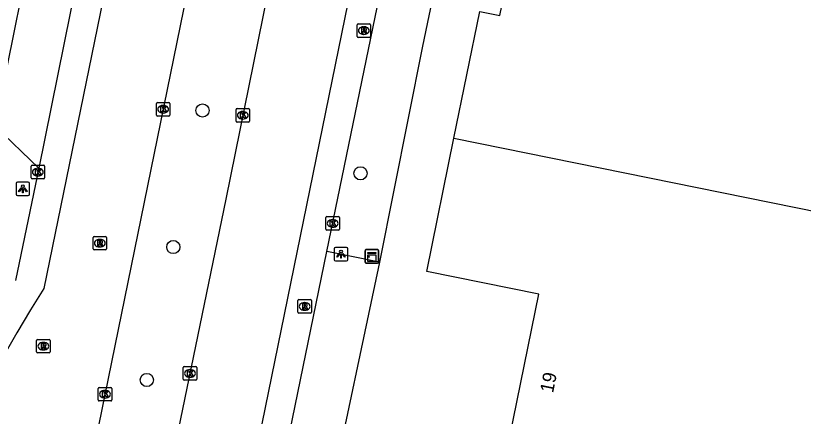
# Model space of a CAD drawing. Extents: x 157692 to 159670, y 381454 to 383289.
# Drawn here: x 158526.5 to 158584.8, y 382186.1 to 382215.7 of the extents above; entities that cross this region are included whole.
import ezdxf

# ---------------------------------------------------------------- set-up
doc = ezdxf.new("R2010")
doc.units = 0
for name, color, linetype in [('IMGEO_Boom', 7, 'Continuous'), ('IMGEO_Kast', 7, 'Continuous'), ('IMGEO_Kolk', 7, 'Continuous'), ('IMGEO_Lichtpunt', 7, 'Continuous'), ('IMGEO_Pand', 7, 'Continuous'), ('IMGEO_Pand_nummerreeks', 7, 'Continuous'), ('IMGEO_Rijbaan_lokaal_gesloten', 7, 'Continuous'), ('IMGEO_Rijbaan_lokaal_open', 7, 'Continuous'), ('IMGEO_Rioolput', 7, 'Continuous'), ('IMGEO_Voetpad_open', 7, 'Continuous')]:
    doc.layers.add(name, color=color, linetype=linetype)

msp = doc.modelspace()

# ---------------------------------------------------------------- linework, layer by layer
at = {"layer": 'IMGEO_Boom'}
for centre in [(158540.349, 382208.695), (158552.041, 382204.045), (158538.189, 382198.589), (158536.234, 382188.746)]:
    msp.add_circle(centre, 0.489, dxfattribs=at)
at = {"layer": 'IMGEO_Kast'}
for p, q in [((158552.387, 382197.476), (158552.387, 382198.317)), ((158552.387, 382198.317), (158552.387, 382197.476)), ((158552.462, 382198.401), (158553.303, 382198.401)), ((158553.303, 382198.401), (158552.462, 382198.401)), ((158553.387, 382198.326), (158553.387, 382197.485)), ((158553.387, 382197.485), (158553.387, 382198.326)), ((158553.312, 382197.401), (158552.471, 382197.401)), ((158552.471, 382197.401), (158553.312, 382197.401))]:
    msp.add_line(p, q, dxfattribs=at)
for points in [[(158552.582, 382198.191), (158553.182, 382198.191), (158553.182, 382198.106), (158552.582, 382198.106), (158552.582, 382198.191)], [(158552.582, 382198.016), (158553.182, 382198.016), (158553.182, 382197.527), (158552.582, 382197.527), (158552.582, 382198.016)]]:
    msp.add_lwpolyline(points, dxfattribs=at)
msp.add_circle((158552.666, 382197.865), 0.0377, dxfattribs=at)
for centre, start, end in [((158552.465, 382198.323), 92.4484, 184.28452), ((158552.465, 382198.323), 92.4484, 184.28452), ((158553.309, 382198.323), 2.4484, 94.28452), ((158553.309, 382198.323), 2.4484, 94.28452), ((158552.465, 382197.479), 182.4484, 274.28452), ((158552.465, 382197.479), 182.4484, 274.28452), ((158553.309, 382197.479), 272.4484, 4.28452), ((158553.309, 382197.479), 272.4484, 4.28452)]:
    msp.add_arc(centre, 0.0779, start, end, dxfattribs=at)
at = {"layer": 'IMGEO_Kolk'}
for p, q in [((158537.014, 382209.282), (158537.866, 382209.282)), ((158536.939, 382208.356), (158536.939, 382209.208)), ((158537.427, 382209.062), (158537.452, 382209.062)), ((158537.94, 382209.208), (158537.94, 382208.356)), ((158542.83, 382207.91), (158542.83, 382208.762)), ((158542.905, 382208.836), (158543.757, 382208.836)), ((158543.831, 382208.762), (158543.831, 382207.91)), ((158537.866, 382208.282), (158537.014, 382208.282)), ((158537.45, 382208.502), (158537.425, 382208.502)), ((158543.341, 382208.056), (158543.316, 382208.056)), ((158543.318, 382208.616), (158543.343, 382208.616)), ((158543.757, 382207.836), (158542.905, 382207.836)), ((158527.663, 382203.709), (158527.663, 382204.561)), ((158527.738, 382204.635), (158528.59, 382204.635)), ((158528.664, 382204.561), (158528.664, 382203.709)), ((158528.151, 382204.415), (158528.176, 382204.415)), ((158528.59, 382203.635), (158527.738, 382203.635)), ((158528.174, 382203.855), (158528.149, 382203.855)), ((158549.485, 382199.911), (158549.485, 382200.763)), ((158549.56, 382200.837), (158550.412, 382200.837)), ((158549.973, 382200.617), (158549.998, 382200.617)), ((158550.486, 382200.763), (158550.486, 382199.911)), ((158549.996, 382200.057), (158549.971, 382200.057)), ((158550.412, 382199.837), (158549.56, 382199.837)), ((158538.922, 382188.807), (158538.922, 382189.659)), ((158538.997, 382189.733), (158539.849, 382189.733)), ((158539.41, 382189.513), (158539.435, 382189.513)), ((158539.923, 382189.659), (158539.923, 382188.807)), ((158539.433, 382188.953), (158539.408, 382188.953)), ((158539.849, 382188.733), (158538.997, 382188.733)), ((158532.63, 382187.266), (158532.63, 382188.118)), ((158532.705, 382188.192), (158533.557, 382188.192)), ((158533.118, 382187.972), (158533.143, 382187.972)), ((158533.631, 382188.118), (158533.631, 382187.266)), ((158533.557, 382187.192), (158532.705, 382187.192)), ((158533.141, 382187.412), (158533.116, 382187.412))]:
    msp.add_line(p, q, dxfattribs=at)
for points in [[(158537.014, 382209.282), (158537.866, 382209.282)], [(158536.939, 382208.356), (158536.939, 382209.208)], [(158537.26, 382208.982), (158537.383, 382208.982), (158537.383, 382208.831), (158537.513, 382208.982), (158537.677, 382208.982), (158537.531, 382208.831), (158537.684, 382208.582), (158537.532, 382208.582), (158537.447, 382208.746), (158537.383, 382208.679), (158537.383, 382208.582), (158537.26, 382208.582), (158537.26, 382208.982)], [(158537.94, 382209.208), (158537.94, 382208.356)], [(158542.83, 382207.91), (158542.83, 382208.762)], [(158542.905, 382208.836), (158543.757, 382208.836)], [(158543.831, 382208.762), (158543.831, 382207.91)], [(158537.866, 382208.282), (158537.014, 382208.282)], [(158543.151, 382208.536), (158543.274, 382208.536), (158543.274, 382208.385), (158543.404, 382208.536), (158543.568, 382208.536), (158543.422, 382208.385), (158543.575, 382208.136), (158543.423, 382208.136), (158543.338, 382208.3), (158543.274, 382208.233), (158543.274, 382208.136), (158543.151, 382208.136), (158543.151, 382208.536)], [(158543.757, 382207.836), (158542.905, 382207.836)], [(158527.663, 382203.709), (158527.663, 382204.561)], [(158527.738, 382204.635), (158528.59, 382204.635)], [(158528.664, 382204.561), (158528.664, 382203.709)], [(158527.984, 382204.335), (158528.107, 382204.335), (158528.107, 382204.184), (158528.237, 382204.335), (158528.401, 382204.335), (158528.255, 382204.184), (158528.408, 382203.935), (158528.256, 382203.935), (158528.171, 382204.099), (158528.107, 382204.032), (158528.107, 382203.935), (158527.984, 382203.935), (158527.984, 382204.335)], [(158528.59, 382203.635), (158527.738, 382203.635)], [(158549.485, 382199.911), (158549.485, 382200.763)], [(158549.56, 382200.837), (158550.412, 382200.837)], [(158549.806, 382200.537), (158549.929, 382200.537), (158549.929, 382200.386), (158550.059, 382200.537), (158550.223, 382200.537), (158550.077, 382200.386), (158550.23, 382200.137), (158550.078, 382200.137), (158549.993, 382200.301), (158549.929, 382200.234), (158549.929, 382200.137), (158549.806, 382200.137), (158549.806, 382200.537)], [(158550.486, 382200.763), (158550.486, 382199.911)], [(158550.412, 382199.837), (158549.56, 382199.837)], [(158538.922, 382188.807), (158538.922, 382189.659)], [(158538.997, 382189.733), (158539.849, 382189.733)], [(158539.243, 382189.433), (158539.366, 382189.433), (158539.366, 382189.282), (158539.496, 382189.433), (158539.66, 382189.433), (158539.514, 382189.282), (158539.667, 382189.033), (158539.515, 382189.033), (158539.43, 382189.197), (158539.366, 382189.13), (158539.366, 382189.033), (158539.243, 382189.033), (158539.243, 382189.433)], [(158539.923, 382189.659), (158539.923, 382188.807)], [(158539.849, 382188.733), (158538.997, 382188.733)], [(158532.63, 382187.266), (158532.63, 382188.118)], [(158532.705, 382188.192), (158533.557, 382188.192)], [(158532.951, 382187.892), (158533.074, 382187.892), (158533.074, 382187.741), (158533.204, 382187.892), (158533.368, 382187.892), (158533.222, 382187.741), (158533.375, 382187.492), (158533.223, 382187.492), (158533.138, 382187.656), (158533.074, 382187.589), (158533.074, 382187.492), (158532.951, 382187.492), (158532.951, 382187.892)], [(158533.631, 382188.118), (158533.631, 382187.266)], [(158533.557, 382187.192), (158532.705, 382187.192)]]:
    msp.add_lwpolyline(points, dxfattribs=at)
for centre, start, end in [((158537.016, 382209.206), 91.55205, 178.44795), ((158537.016, 382209.206), 91.55205, 178.44795), ((158537.864, 382209.206), 1.55205, 88.44795), ((158537.864, 382209.206), 1.55205, 88.44795), ((158542.907, 382208.76), 91.55205, 178.44795), ((158542.907, 382208.76), 91.55205, 178.44795), ((158543.755, 382208.76), 1.55205, 88.44795), ((158543.755, 382208.76), 1.55205, 88.44795), ((158537.016, 382208.358), 181.55205, 268.44795), ((158537.016, 382208.358), 181.55205, 268.44795), ((158537.864, 382208.358), 271.55205, 358.44795), ((158537.864, 382208.358), 271.55205, 358.44795), ((158542.907, 382207.912), 181.55205, 268.44795), ((158542.907, 382207.912), 181.55205, 268.44795), ((158543.755, 382207.912), 271.55205, 358.44795), ((158543.755, 382207.912), 271.55205, 358.44795), ((158527.74, 382204.559), 91.55205, 178.44795), ((158527.74, 382204.559), 91.55205, 178.44795), ((158528.588, 382204.559), 1.55205, 88.44795), ((158528.588, 382204.559), 1.55205, 88.44795), ((158527.74, 382203.711), 181.55205, 268.44795), ((158527.74, 382203.711), 181.55205, 268.44795), ((158528.588, 382203.711), 271.55205, 358.44795), ((158528.588, 382203.711), 271.55205, 358.44795), ((158549.562, 382200.761), 91.55205, 178.44795), ((158549.562, 382200.761), 91.55205, 178.44795), ((158550.41, 382200.761), 1.55205, 88.44795), ((158550.41, 382200.761), 1.55205, 88.44795), ((158549.562, 382199.913), 181.55205, 268.44795), ((158549.562, 382199.913), 181.55205, 268.44795), ((158550.41, 382199.913), 271.55205, 358.44795), ((158550.41, 382199.913), 271.55205, 358.44795), ((158538.999, 382189.657), 91.55205, 178.44795), ((158538.999, 382189.657), 91.55205, 178.44795), ((158539.847, 382189.657), 1.55205, 88.44795), ((158539.847, 382189.657), 1.55205, 88.44795), ((158538.999, 382188.809), 181.55205, 268.44795), ((158538.999, 382188.809), 181.55205, 268.44795), ((158539.847, 382188.809), 271.55205, 358.44795), ((158539.847, 382188.809), 271.55205, 358.44795), ((158532.707, 382188.116), 91.55205, 178.44795), ((158532.707, 382188.116), 91.55205, 178.44795), ((158533.555, 382188.116), 1.55205, 88.44795), ((158533.555, 382188.116), 1.55205, 88.44795), ((158532.707, 382187.268), 181.55205, 268.44795), ((158532.707, 382187.268), 181.55205, 268.44795), ((158533.555, 382187.268), 271.55205, 358.44795), ((158533.555, 382187.268), 271.55205, 358.44795)]:
    msp.add_arc(centre, 0.0765, start, end, dxfattribs=at)
for centre, major_axis, ratio, start_param, end_param in [((158537.426, 382208.782), (-0.387, 0.002), 0.722429, 4.712389, 7.853982), ((158537.451, 382208.782), (-0.39, 0.002), 0.717154, 1.570796, 4.712389), ((158543.317, 382208.336), (-0.387, 0.002), 0.722429, 4.712389, 7.853982), ((158543.342, 382208.336), (-0.39, 0.002), 0.717154, 1.570796, 4.712389), ((158528.15, 382204.135), (-0.387, 0.002), 0.722429, 4.712389, 7.853982), ((158528.175, 382204.135), (-0.39, 0.002), 0.717154, 1.570796, 4.712389), ((158549.972, 382200.337), (-0.387, 0.002), 0.722429, 4.712389, 7.853982), ((158549.997, 382200.337), (-0.39, 0.002), 0.717154, 1.570796, 4.712389), ((158539.409, 382189.233), (-0.387, 0.002), 0.722429, 4.712389, 7.853982), ((158539.434, 382189.233), (-0.39, 0.002), 0.717154, 1.570796, 4.712389), ((158533.117, 382187.692), (-0.387, 0.002), 0.722429, 4.712389, 7.853982), ((158533.142, 382187.692), (-0.39, 0.002), 0.717154, 1.570796, 4.712389)]:
    msp.add_ellipse(centre, major_axis=major_axis, ratio=ratio, start_param=start_param, end_param=end_param, dxfattribs=at)
at = {"layer": 'IMGEO_Lichtpunt'}
for p, q in [((158527.453, 382203.392), (158526.645, 382203.392)), ((158527.453, 382203.392), (158526.645, 382203.392)), ((158526.551, 382203.297), (158526.551, 382202.49)), ((158526.551, 382203.297), (158526.551, 382202.49)), ((158527.547, 382202.49), (158527.547, 382203.297)), ((158527.547, 382202.49), (158527.547, 382203.297)), ((158526.645, 382202.396), (158527.453, 382202.396)), ((158526.645, 382202.396), (158527.453, 382202.396)), ((158550.104, 382198.457), (158550.104, 382197.65)), ((158550.104, 382198.457), (158550.104, 382197.65)), ((158551.006, 382198.552), (158550.198, 382198.552)), ((158551.006, 382198.552), (158550.198, 382198.552)), ((158551.1, 382197.65), (158551.1, 382198.457)), ((158551.1, 382197.65), (158551.1, 382198.457)), ((158550.198, 382197.556), (158551.006, 382197.556)), ((158550.198, 382197.556), (158551.006, 382197.556))]:
    msp.add_line(p, q, dxfattribs=at)
for points in [[(158526.925, 382202.961), (158526.964, 382202.933), (158526.776, 382202.671), (158526.738, 382202.698), (158526.925, 382202.961)], [(158527.027, 382202.913), (158527.074, 382202.913), (158527.074, 382202.591), (158527.027, 382202.591), (158527.027, 382202.913)], [(158527.137, 382202.933), (158527.175, 382202.96), (158527.362, 382202.698), (158527.323, 382202.67), (158527.137, 382202.933)], [(158550.478, 382198.121), (158550.517, 382198.093), (158550.329, 382197.831), (158550.291, 382197.858), (158550.478, 382198.121)], [(158550.58, 382198.073), (158550.627, 382198.073), (158550.627, 382197.751), (158550.58, 382197.751), (158550.58, 382198.073)], [(158550.69, 382198.093), (158550.728, 382198.12), (158550.915, 382197.858), (158550.876, 382197.83), (158550.69, 382198.093)]]:
    msp.add_lwpolyline(points, dxfattribs=at)
for centre in [(158527.05, 382203.095), (158550.603, 382198.255)]:
    msp.add_circle(centre, 0.0994, dxfattribs=at)
for centre, start, end in [((158526.645, 382203.297), 90, 180), ((158526.645, 382203.297), 90, 180), ((158527.453, 382203.297), 0, 90), ((158527.453, 382203.297), 0, 90), ((158526.645, 382202.49), 180, 270), ((158526.645, 382202.49), 180, 270), ((158527.453, 382202.49), 270, 0), ((158527.453, 382202.49), 270, 360), ((158550.198, 382198.457), 90, 180), ((158550.198, 382198.457), 90, 180), ((158551.006, 382198.457), 0, 90), ((158551.006, 382198.457), 0, 90), ((158550.198, 382197.65), 180, 270), ((158550.198, 382197.65), 180, 270), ((158551.006, 382197.65), 270, 0), ((158551.006, 382197.65), 270, 360)]:
    msp.add_arc(centre, 0.0946, start, end, dxfattribs=at)
at = {"layer": 'IMGEO_Pand'}
for points in [[(158558.961, 382206.635), (158560.882, 382216.032), (158562.364, 382215.729), (158563.119, 382219.432), (158561.639, 382219.733), (158562.884, 382225.827), (158571.578, 382224.05), (158571.367, 382223.019), (158574.032, 382222.478), (158575.263, 382228.214)], [(158577.294, 382172.047), (158561.216, 382175.361), (158565.247, 382195.087), (158556.948, 382196.783), (158558.961, 382206.635)], [(158558.961, 382206.635), (158623.952, 382193.477)]]:
    msp.add_lwpolyline(points, dxfattribs=at)
at = {"layer": 'IMGEO_Rijbaan_lokaal_gesloten'}
for points in [[(158522.982, 382137.975), (158549.349, 382267.06), (158553.124, 382285.066), (158561.45, 382326.139), (158561.609, 382326.746), (158561.897, 382327.314), (158562.266, 382327.772), (158562.742, 382328.162), (158563.281, 382328.442), (158563.854, 382328.604), (158564.425, 382328.647), (158564.939, 382328.591), (158565.051, 382328.557)], [(158566.644, 382322.187), (158547.202, 382227.455), (158542.075, 382202.135), (158534.877, 382167.21), (158528.747, 382136.998)], [(158549.739, 382298.691), (158547.418, 382287.352), (158541.544, 382258.661), (158528.593, 382195.516), (158527.621, 382193.95), (158526.611, 382192.236), (158525.428, 382190.17), (158525.289, 382189.937), (158525.073, 382189.43), (158524.398, 382187.848), (158524.097, 382187.038), (158523.847, 382186.302), (158523.361, 382184.485)], [(158563.237, 382275.98), (158554.178, 382231.666), (158544.988, 382186.707), (158534.64, 382136.161)], [(158532.866, 382227.394), (158528.224, 382204.425)], [(158549.561, 382198.266), (158555.39, 382226.63)], [(158528.224, 382204.425), (158526.501, 382196.114)], [(158543.098, 382166.746), (158549.561, 382198.266)]]:
    msp.add_lwpolyline(points, dxfattribs=at)
at = {"layer": 'IMGEO_Rijbaan_lokaal_open'}
for points in [[(158524.987, 382207.53), (158526.326, 382214.089), (158527.009, 382217.437), (158528.187, 382223.205), (158528.445, 382224.468)], [(158528.224, 382204.425), (158524.987, 382207.53)], [(158553.461, 382197.47), (158549.561, 382198.266)], [(158553.461, 382197.47), (158549.725, 382179.858), (158546.937, 382165.963)]]:
    msp.add_lwpolyline(points, dxfattribs=at)
at = {"layer": 'IMGEO_Rioolput'}
for p, q in [((158551.867, 382215.105), (158552.719, 382215.105)), ((158551.792, 382214.179), (158551.792, 382215.031)), ((158552.28, 382214.885), (158552.305, 382214.885)), ((158552.793, 382215.031), (158552.793, 382214.179)), ((158552.719, 382214.105), (158551.867, 382214.105)), ((158552.303, 382214.325), (158552.278, 382214.325)), ((158532.323, 382199.372), (158533.175, 382199.372)), ((158532.248, 382198.446), (158532.248, 382199.298)), ((158532.736, 382199.152), (158532.761, 382199.152)), ((158533.249, 382199.298), (158533.249, 382198.446)), ((158533.175, 382198.372), (158532.323, 382198.372)), ((158532.759, 382198.592), (158532.734, 382198.592)), ((158547.485, 382194.692), (158548.337, 382194.692)), ((158547.41, 382193.766), (158547.41, 382194.618)), ((158547.898, 382194.472), (158547.923, 382194.472)), ((158548.411, 382194.618), (158548.411, 382193.766)), ((158548.337, 382193.692), (158547.485, 382193.692)), ((158547.921, 382193.912), (158547.896, 382193.912)), ((158528.147, 382191.749), (158528.999, 382191.749)), ((158528.072, 382190.823), (158528.072, 382191.675)), ((158528.56, 382191.529), (158528.585, 382191.529)), ((158529.073, 382191.675), (158529.073, 382190.823)), ((158528.999, 382190.749), (158528.147, 382190.749)), ((158528.583, 382190.969), (158528.558, 382190.969))]:
    msp.add_line(p, q, dxfattribs=at)
for points in [[(158551.867, 382215.105), (158552.719, 382215.105)], [(158551.792, 382214.179), (158551.792, 382215.031)], [(158552.381, 382214.803), (158552.129, 382214.805), (158552.129, 382214.405)], [(158552.129, 382214.405), (158552.253, 382214.405), (158552.253, 382214.567), (158552.264, 382214.567)], [(158552.307, 382214.724), (158552.253, 382214.724), (158552.253, 382214.643)], [(158552.253, 382214.643), (158552.305, 382214.643)], [(158552.311, 382214.538), (158552.382, 382214.405), (158552.522, 382214.405), (158552.457, 382214.531)], [(158552.793, 382215.031), (158552.793, 382214.179)], [(158552.719, 382214.105), (158551.867, 382214.105)], [(158532.323, 382199.372), (158533.175, 382199.372)], [(158532.248, 382198.446), (158532.248, 382199.298)], [(158532.837, 382199.07), (158532.585, 382199.072), (158532.585, 382198.672)], [(158532.585, 382198.672), (158532.709, 382198.672), (158532.709, 382198.834), (158532.72, 382198.834)], [(158532.763, 382198.991), (158532.709, 382198.991), (158532.709, 382198.91)], [(158532.709, 382198.91), (158532.761, 382198.91)], [(158532.767, 382198.805), (158532.838, 382198.672), (158532.978, 382198.672), (158532.913, 382198.798)], [(158533.249, 382199.298), (158533.249, 382198.446)], [(158533.175, 382198.372), (158532.323, 382198.372)], [(158547.485, 382194.692), (158548.337, 382194.692)], [(158547.41, 382193.766), (158547.41, 382194.618)], [(158547.999, 382194.39), (158547.747, 382194.392), (158547.747, 382193.992)], [(158547.747, 382193.992), (158547.871, 382193.992), (158547.871, 382194.154), (158547.882, 382194.154)], [(158547.925, 382194.311), (158547.871, 382194.311), (158547.871, 382194.23)], [(158547.871, 382194.23), (158547.923, 382194.23)], [(158547.929, 382194.125), (158548, 382193.992), (158548.14, 382193.992), (158548.075, 382194.118)], [(158548.411, 382194.618), (158548.411, 382193.766)], [(158548.337, 382193.692), (158547.485, 382193.692)], [(158528.147, 382191.749), (158528.999, 382191.749)], [(158528.072, 382190.823), (158528.072, 382191.675)], [(158528.661, 382191.447), (158528.409, 382191.449), (158528.409, 382191.049)], [(158528.409, 382191.049), (158528.533, 382191.049), (158528.533, 382191.211), (158528.544, 382191.211)], [(158528.587, 382191.368), (158528.533, 382191.368), (158528.533, 382191.287)], [(158528.533, 382191.287), (158528.585, 382191.287)], [(158528.591, 382191.182), (158528.662, 382191.049), (158528.802, 382191.049), (158528.737, 382191.175)], [(158529.073, 382191.675), (158529.073, 382190.823)], [(158528.999, 382190.749), (158528.147, 382190.749)]]:
    msp.add_lwpolyline(points, dxfattribs=at)
for centre, radius, start, end in [((158551.869, 382215.029), 0.0765, 91.55205, 178.44795), ((158551.869, 382215.029), 0.0765, 91.55205, 178.44795), ((158552.717, 382215.029), 0.0765, 1.55205, 88.44795), ((158552.717, 382215.029), 0.0765, 1.55205, 88.44795), ((158552.263, 382214.514), 0.0533, 26.02933, 88.69889), ((158552.289, 382214.832), 0.19, 274.7715, 282.96867), ((158552.313, 382214.628), 0.0964, 77.00612, 93.18647), ((158552.327, 382214.685), 0.0378, 276.66336, 79.67722), ((158552.38, 382214.693), 0.109, 350.36119, 89.41601), ((158552.378, 382214.693), 0.112, 277.58423, 350.98172), ((158552.362, 382214.478), 0.108, 29.51342, 73.79051), ((158551.869, 382214.181), 0.0765, 181.55205, 268.44795), ((158551.869, 382214.181), 0.0765, 181.55205, 268.44795), ((158552.717, 382214.181), 0.0765, 271.55205, 358.44795), ((158552.717, 382214.181), 0.0765, 271.55205, 358.44795), ((158532.325, 382199.296), 0.0765, 91.55205, 178.44795), ((158532.325, 382199.296), 0.0765, 91.55205, 178.44795), ((158533.173, 382199.296), 0.0765, 1.55205, 88.44795), ((158533.173, 382199.296), 0.0765, 1.55205, 88.44795), ((158532.719, 382198.781), 0.0533, 26.02933, 88.69889), ((158532.745, 382199.099), 0.19, 274.7715, 282.96867), ((158532.769, 382198.895), 0.0964, 77.00612, 93.18647), ((158532.783, 382198.952), 0.0378, 276.66336, 79.67722), ((158532.836, 382198.96), 0.109, 350.36119, 89.41601), ((158532.834, 382198.96), 0.112, 277.58423, 350.98172), ((158532.818, 382198.745), 0.108, 29.51342, 73.79051), ((158532.325, 382198.448), 0.0765, 181.55205, 268.44795), ((158532.325, 382198.448), 0.0765, 181.55205, 268.44795), ((158533.173, 382198.448), 0.0765, 271.55205, 358.44795), ((158533.173, 382198.448), 0.0765, 271.55205, 358.44795), ((158547.487, 382194.616), 0.0765, 91.55205, 178.44795), ((158547.487, 382194.616), 0.0765, 91.55205, 178.44795), ((158548.335, 382194.616), 0.0765, 1.55205, 88.44795), ((158548.335, 382194.616), 0.0765, 1.55205, 88.44795), ((158547.881, 382194.101), 0.0533, 26.02933, 88.69889), ((158547.907, 382194.419), 0.19, 274.7715, 282.96867), ((158547.931, 382194.215), 0.0964, 77.00612, 93.18647), ((158547.945, 382194.272), 0.0378, 276.66336, 79.67722), ((158547.998, 382194.28), 0.109, 350.36119, 89.41601), ((158547.996, 382194.28), 0.112, 277.58423, 350.98172), ((158547.98, 382194.065), 0.108, 29.51342, 73.79051), ((158547.487, 382193.768), 0.0765, 181.55205, 268.44795), ((158547.487, 382193.768), 0.0765, 181.55205, 268.44795), ((158548.335, 382193.768), 0.0765, 271.55205, 358.44795), ((158548.335, 382193.768), 0.0765, 271.55205, 358.44795), ((158528.149, 382191.673), 0.0765, 91.55205, 178.44795), ((158528.149, 382191.673), 0.0765, 91.55205, 178.44795), ((158528.997, 382191.673), 0.0765, 1.55205, 88.44795), ((158528.997, 382191.673), 0.0765, 1.55205, 88.44795), ((158528.543, 382191.158), 0.0533, 26.02933, 88.69889), ((158528.569, 382191.476), 0.19, 274.7715, 282.96867), ((158528.593, 382191.272), 0.0964, 77.00612, 93.18647), ((158528.607, 382191.329), 0.0378, 276.66336, 79.67722), ((158528.66, 382191.337), 0.109, 350.36119, 89.41601), ((158528.658, 382191.337), 0.112, 277.58423, 350.98172), ((158528.642, 382191.122), 0.108, 29.51342, 73.79051), ((158528.149, 382190.825), 0.0765, 181.55205, 268.44795), ((158528.149, 382190.825), 0.0765, 181.55205, 268.44795), ((158528.997, 382190.825), 0.0765, 271.55205, 358.44795), ((158528.997, 382190.825), 0.0765, 271.55205, 358.44795)]:
    msp.add_arc(centre, radius, start, end, dxfattribs=at)
for centre, major_axis, ratio, start_param, end_param in [((158552.279, 382214.605), (-0.387, 0.002), 0.722429, 4.712389, 7.853982), ((158552.304, 382214.605), (-0.39, 0.002), 0.717154, 1.570796, 4.712389), ((158532.735, 382198.872), (-0.387, 0.002), 0.722429, 4.712389, 7.853982), ((158532.76, 382198.872), (-0.39, 0.002), 0.717154, 1.570796, 4.712389), ((158547.897, 382194.192), (-0.387, 0.002), 0.722429, 4.712389, 7.853982), ((158547.922, 382194.192), (-0.39, 0.002), 0.717154, 1.570796, 4.712389), ((158528.559, 382191.249), (-0.387, 0.002), 0.722429, 4.712389, 7.853982), ((158528.584, 382191.249), (-0.39, 0.002), 0.717154, 1.570796, 4.712389)]:
    msp.add_ellipse(centre, major_axis=major_axis, ratio=ratio, start_param=start_param, end_param=end_param, dxfattribs=at)
at = {"layer": 'IMGEO_Voetpad_open'}
msp.add_lwpolyline([(158559.221, 382225.883), (158556.642, 382213.448), (158553.461, 382197.47)], dxfattribs=at)

# ---------------------------------------------------------------- texts
at = {"layer": 'IMGEO_Pand_nummerreeks'}
msp.add_text('19', height=1, rotation=78.44938, dxfattribs=at).set_placement((158566.297, 382187.741))

doc.saveas('drawing.dxf')
